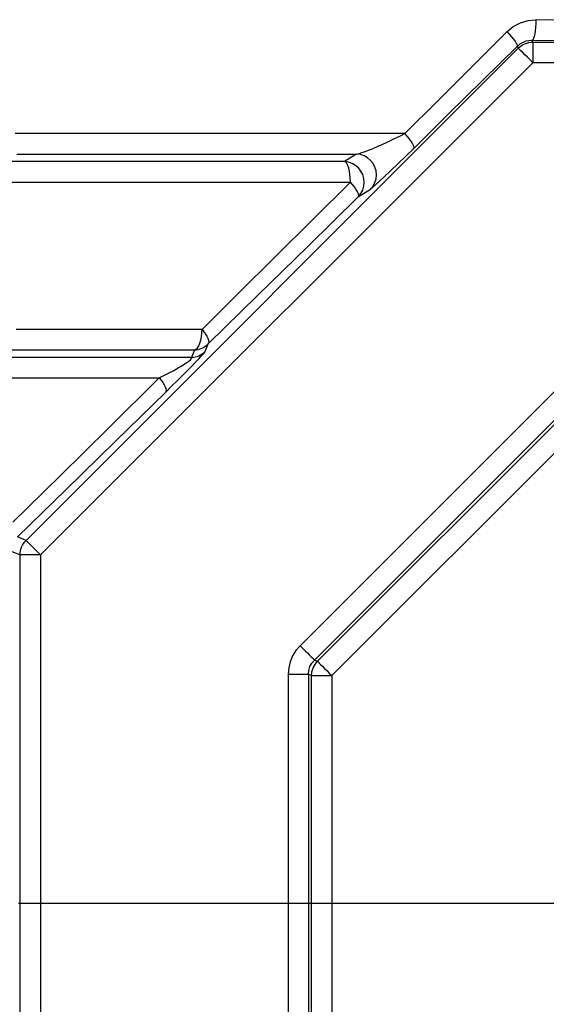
# Model space of a CAD drawing. Header units: millimetres. Extents: x 196 to 2027204, y -221452 to 153872.
# Tile 299 of 381: x 1216539 to 1216795, y -199234 to -198754. Entities that reach past the tile are written whole.
import ezdxf

# ---------------------------------------------------------------- set-up
doc = ezdxf.new("R2010")
doc.units = ezdxf.units.MM
doc.linetypes.add('CENTER', pattern=[50.8, 31.75, -6.35, 6.35, -6.35])
doc.layers.add('00_Основной', color=163, linetype='Continuous', lineweight=40)
doc.layers.add('электрика', color=1, linetype='Continuous', lineweight=140)
doc.styles.add('Times New Roman', font='times.ttf')

msp = doc.modelspace()

# ---------------------------------------------------------------- linework, layer by layer
at = {"color": 252, "linetype": 'CENTER', "lineweight": 25, "ltscale": 10}
msp.add_line((1216538.04, -199184.32, 0.2), (1217380.82, -199184.32, 0.2), dxfattribs=at)
at = {"layer": '00_Основной', "color": 252, "lineweight": 25, "ltscale": 10}
for p, q in [((1216788.33, -198765.35, 0.2), (1216787.93, -198764.4, 0.2)), ((1216788.33, -198765.35, 0.2), (1217127.09, -198765.35, 0.2)), ((1216541.73, -199007.8, 0.2), (1216781.27, -198768.27, 0.2)), ((1216780.83, -198767.22, 0.2), (1216781.27, -198768.27, 0.2)), ((1216788.33, -198775.33, 0.2), (1216548.79, -199014.87, 0.2)), ((1217127.09, -198775.33, 0.2), (1216788.33, -198775.33, 0.2)), ((1216675.08, -199059.02, 0.2), (1216832.48, -198901.63, 0.2)), ((1216839.45, -198908.6, 0.2), (1216682.06, -199066, 0.2)), ((1216683.55, -199066.62, 0.2), (1216840.07, -198910.1, 0.2)), ((1216847.03, -198917.05, 0.2), (1216690.51, -199073.57, 0.2)), ((1216541.73, -199007.8, 0.2), (1216537.49, -199006.05, 0.2)), ((1216534.44, -199013.07, 0.2), (1216538.8, -199014.87, 0.2)), ((1216538.8, -199353.64, 0.2), (1216538.8, -199014.87, 0.2)), ((1216548.79, -199014.87, 0.2), (1216548.79, -199353.64, 0.2)), ((1216682.06, -199066, 0.2), (1216683.55, -199066.62, 0.2)), ((1216669.31, -199072.95, 0.2), (1216669.31, -199295.56, 0.2)), ((1216680.66, -199073.57, 0.2), (1216679.16, -199072.95, 0.2)), ((1216679.16, -199072.95, 0.2), (1216679.16, -199295.56, 0.2)), ((1216680.66, -199294.94, 0.2), (1216680.66, -199073.57, 0.2)), ((1216690.51, -199073.57, 0.2), (1216690.51, -199294.94, 0.2))]:
    msp.add_line(p, q, dxfattribs=at)
at = {"layer": '00_Основной', "color": 252, "lineweight": 25, "ltscale": 10, "elevation": 0.2}
for points in [[(1216775.85, -198760.15), (1216778.86, -198757.68), (1216782.3, -198755.86), (1216786.01, -198754.75), (1216789.86, -198754.4)], [(1216789.86, -198754.4), (1216789.82, -198756.32), (1216789.7, -198758.15), (1216789.53, -198759.84), (1216789.28, -198761.35), (1216788.99, -198762.6), (1216788.66, -198763.54), (1216788.31, -198764.15), (1216787.93, -198764.4)], [(1217125.55, -198754.4), (1217094.44, -198754.59), (1217063.17, -198754.75), (1217031.8, -198754.86), (1217000.37, -198754.95), (1216968.93, -198754.98), (1216937.49, -198754.98), (1216907.85, -198754.93), (1216878.23, -198754.85), (1216848.67, -198754.74), (1216819.2, -198754.58), (1216789.86, -198754.4)], [(1216775.85, -198760.15), (1216758.83, -198777.17), (1216742.25, -198793.74), (1216726.12, -198809.84)], [(1216780.83, -198767.22), (1216780.86, -198766.88), (1216780.69, -198766.35), (1216780.3, -198765.63), (1216779.72, -198764.75), (1216778.96, -198763.72), (1216778.04, -198762.6), (1216777, -198761.4), (1216775.85, -198760.15)], [(1216780.83, -198767.22), (1216782.29, -198766.04), (1216784.12, -198765.09), (1216785.12, -198764.75), (1216786.39, -198764.48), (1216787.93, -198764.4)], [(1216781.27, -198768.27), (1216781.99, -198767.62), (1216782.78, -198767.02), (1216783.63, -198766.53), (1216784.5, -198766.11), (1216785.43, -198765.78), (1216786.38, -198765.54), (1216787.35, -198765.39), (1216788.33, -198765.35)], [(1216787.93, -198764.4), (1216811.95, -198764.54), (1216836.07, -198764.68), (1216860.28, -198764.78), (1216884.58, -198764.87), (1216908.92, -198764.92), (1216933.31, -198764.96), (1216957.72, -198764.96), (1216982.11, -198764.96), (1217006.5, -198764.92), (1217030.84, -198764.87), (1217055.14, -198764.78), (1217079.35, -198764.68), (1217103.47, -198764.54), (1217127.49, -198764.4)], [(1216788.33, -198765.35), (1216788.33, -198765.6), (1216788.33, -198766.21), (1216788.33, -198767.15), (1216788.33, -198768.4), (1216788.33, -198769.89), (1216788.33, -198771.6), (1216788.33, -198773.43), (1216788.33, -198775.33)], [(1216730.53, -198816.91), (1216747.22, -198800.44), (1216763.98, -198783.88), (1216780.83, -198767.22)], [(1216788.33, -198775.33), (1216786.99, -198774), (1216785.69, -198772.68), (1216784.47, -198771.48), (1216783.42, -198770.43), (1216782.54, -198769.55), (1216781.88, -198768.87), (1216781.44, -198768.45), (1216781.27, -198768.27)], [(1216726.12, -198809.84), (1216704.21, -198809.84), (1216682.48, -198809.84), (1216660.92, -198809.84), (1216639.58, -198809.84), (1216618.44, -198809.84), (1216597.56, -198809.84), (1216576.91, -198809.84), (1216556.52, -198809.84), (1216536.41, -198809.84)], [(1216702.56, -198819.8), (1216703.12, -198819.69), (1216703.81, -198819.5), (1216704.63, -198819.25), (1216705.78, -198818.88), (1216707.23, -198818.35), (1216708.43, -198817.88), (1216709.8, -198817.33), (1216711.35, -198816.7), (1216713.1, -198815.95), (1216715.09, -198815.07), (1216717.81, -198813.83), (1216721.1, -198812.29), (1216723.94, -198810.92), (1216726.12, -198809.84)], [(1216730.53, -198816.91), (1216730.62, -198816.54), (1216730.51, -198815.98), (1216730.19, -198815.24), (1216729.69, -198814.37), (1216729.02, -198813.35), (1216728.17, -198812.24), (1216727.21, -198811.05), (1216726.12, -198809.84)], [(1216730.53, -198816.91), (1216726.62, -198820.75), (1216722.86, -198824.4), (1216719.32, -198827.8), (1216716.06, -198830.88), (1216713.79, -198833), (1216711.83, -198834.77), (1216710.3, -198836.11), (1216709.36, -198836.83)], [(1216696.66, -198823.46), (1216680.5, -198823.46), (1216664.47, -198823.46), (1216648.57, -198823.46), (1216632.81, -198823.46), (1216617.17, -198823.46), (1216601.69, -198823.46), (1216586.37, -198823.46), (1216571.21, -198823.46), (1216556.21, -198823.46), (1216541.4, -198823.46), (1216526.76, -198823.46)], [(1216537.18, -198819.8), (1216556.99, -198819.8), (1216577.07, -198819.8), (1216597.42, -198819.8), (1216618.01, -198819.8), (1216638.83, -198819.8), (1216659.87, -198819.8), (1216681.13, -198819.8), (1216702.56, -198819.8)], [(1216702.56, -198819.8), (1216699.24, -198821.85), (1216696.66, -198823.46)], [(1216703.45, -198840.49), (1216704.66, -198839.01), (1216705.55, -198837.31), (1216706.12, -198835.48), (1216706.3, -198833.56), (1216706.13, -198831.64), (1216705.58, -198829.79), (1216704.71, -198828.07), (1216703.5, -198826.56), (1216702.05, -198825.29), (1216700.38, -198824.33), (1216698.57, -198823.71), (1216696.66, -198823.46)], [(1216699.57, -198833.42), (1216699.51, -198831.57), (1216699.36, -198829.79), (1216699.09, -198828.14), (1216698.73, -198826.66), (1216698.3, -198825.42), (1216697.79, -198824.44), (1216697.24, -198823.78), (1216696.66, -198823.46)], [(1216709.36, -198836.83), (1216710.57, -198835.35), (1216711.46, -198833.66), (1216712.03, -198831.82), (1216712.21, -198829.9), (1216712.04, -198827.98), (1216711.49, -198826.14), (1216710.6, -198824.42), (1216709.42, -198822.89), (1216707.95, -198821.63), (1216706.29, -198820.68), (1216704.47, -198820.06), (1216702.56, -198819.8)], [(1216531.56, -198833.42), (1216546.04, -198833.42), (1216560.68, -198833.42), (1216575.52, -198833.42), (1216590.52, -198833.42), (1216605.66, -198833.42), (1216620.97, -198833.42), (1216636.42, -198833.42), (1216652.01, -198833.42), (1216667.75, -198833.42), (1216683.59, -198833.42), (1216699.57, -198833.42)], [(1216699.57, -198833.42), (1216681.1, -198851.79), (1216663.13, -198869.64), (1216645.01, -198887.62), (1216627.38, -198905.09)], [(1216703.45, -198840.49), (1216703.59, -198840.08), (1216703.53, -198839.5), (1216703.28, -198838.75), (1216702.84, -198837.88), (1216702.25, -198836.86), (1216701.49, -198835.78), (1216700.58, -198834.6), (1216699.57, -198833.42)], [(1216703.45, -198840.49), (1216706.77, -198838.44), (1216709.36, -198836.83)], [(1216630.37, -198912.16), (1216654.42, -198888.61), (1216678.8, -198864.72), (1216703.45, -198840.49)], [(1216627.38, -198905.09), (1216611.9, -198905.09), (1216596.56, -198905.09), (1216581.37, -198905.09), (1216566.37, -198905.09), (1216551.54, -198905.09), (1216536.88, -198905.09)], [(1216623.67, -198915.05), (1216624.4, -198914.73), (1216625.1, -198914.06), (1216625.75, -198913.09), (1216626.3, -198911.85), (1216626.77, -198910.37), (1216627.11, -198908.72), (1216627.3, -198906.94), (1216627.38, -198905.09)], [(1216627.38, -198905.09), (1216628.28, -198906.24), (1216629.04, -198907.38), (1216629.68, -198908.45), (1216630.15, -198909.44), (1216630.48, -198910.32), (1216630.62, -198911.08), (1216630.58, -198911.71), (1216630.37, -198912.16)], [(1216623.67, -198915.05), (1216624.6, -198914.98), (1216625.51, -198914.81), (1216626.42, -198914.57), (1216627.29, -198914.25), (1216628.12, -198913.84), (1216628.93, -198913.34), (1216629.68, -198912.78), (1216630.37, -198912.16)], [(1216628.93, -198915.81), (1216629.75, -198913.77), (1216630.37, -198912.16)], [(1216622.21, -198918.7), (1216601.53, -198918.7), (1216581.09, -198918.7), (1216560.91, -198918.7), (1216541.02, -198918.7), (1216521.4, -198918.7)], [(1216532.14, -198915.05), (1216546.96, -198915.05), (1216561.96, -198915.05), (1216577.14, -198915.05), (1216592.49, -198915.05), (1216608, -198915.05), (1216623.67, -198915.05)], [(1216606.55, -198928.67), (1216608.49, -198927.7), (1216610.31, -198926.75), (1216612.01, -198925.86), (1216613.56, -198925.03), (1216614.99, -198924.24), (1216616.26, -198923.52), (1216617.16, -198922.98), (1216617.98, -198922.5), (1216618.71, -198922.05), (1216619.91, -198921.26), (1216620.92, -198920.54), (1216621.79, -198919.84), (1216622.3, -198919.28), (1216622.44, -198918.9), (1216622.21, -198918.7)], [(1216609.58, -198935.74), (1216612.57, -198932.79), (1216615.62, -198929.77), (1216617.79, -198927.61), (1216619.81, -198925.56), (1216621.7, -198923.64), (1216623.14, -198922.18), (1216624.5, -198920.76), (1216625.73, -198919.48), (1216626.8, -198918.34), (1216627.67, -198917.38), (1216628.32, -198916.63), (1216628.75, -198916.11), (1216628.93, -198915.81)], [(1216623.67, -198915.05), (1216622.85, -198917.1), (1216622.21, -198918.7)], [(1216622.21, -198918.7), (1216623.14, -198918.64), (1216624.06, -198918.46), (1216624.98, -198918.22), (1216625.85, -198917.9), (1216626.68, -198917.48), (1216627.49, -198917), (1216628.24, -198916.43), (1216628.93, -198915.81)], [(1216525.17, -198928.67), (1216545.11, -198928.67), (1216565.31, -198928.67), (1216585.81, -198928.67), (1216606.55, -198928.67)], [(1216606.55, -198928.67), (1216581.99, -198952.94), (1216558.24, -198976.38), (1216535.27, -198998.98)], [(1216606.55, -198928.67), (1216607.45, -198929.82), (1216608.22, -198930.96), (1216608.86, -198932.03), (1216609.36, -198933.02), (1216609.67, -198933.9), (1216609.82, -198934.66), (1216609.79, -198935.29), (1216609.58, -198935.74)], [(1216537.49, -199006.05), (1216561.15, -198983.02), (1216585.18, -198959.57), (1216609.58, -198935.74)], [(1216538.8, -199014.87), (1216538.86, -199013.9), (1216539, -199012.92), (1216539.24, -199011.98), (1216539.56, -199011.05), (1216539.99, -199010.16), (1216540.49, -199009.33), (1216541.07, -199008.54), (1216541.73, -199007.8)], [(1216548.79, -199014.87), (1216547.45, -199013.53), (1216546.15, -199012.22), (1216544.94, -199011.02), (1216543.88, -199009.96), (1216543, -199009.09), (1216542.34, -199008.41), (1216541.91, -199007.99), (1216541.73, -199007.8)], [(1216548.79, -199014.87), (1216546.89, -199014.87), (1216545.05, -199014.87), (1216543.34, -199014.87), (1216541.85, -199014.87), (1216540.61, -199014.87), (1216539.66, -199014.87), (1216539.05, -199014.87), (1216538.8, -199014.87)], [(1216675.08, -199059.02), (1216673.08, -199061.38), (1216671.46, -199064.02), (1216670.29, -199066.87), (1216669.57, -199069.87), (1216669.31, -199072.95)], [(1216675.08, -199059.02), (1216676.31, -199060.25), (1216677.51, -199061.45), (1216678.63, -199062.57), (1216679.63, -199063.58), (1216680.5, -199064.44), (1216681.21, -199065.15), (1216681.73, -199065.67), (1216682.06, -199066)], [(1216679.16, -199072.95), (1216679.33, -199071.03), (1216679.9, -199069.18), (1216680.81, -199067.48), (1216682.06, -199066)], [(1216680.66, -199073.57), (1216680.73, -199072.62), (1216680.87, -199071.67), (1216681.11, -199070.72), (1216681.43, -199069.82), (1216681.85, -199068.94), (1216682.34, -199068.11), (1216682.92, -199067.33), (1216683.55, -199066.62)], [(1216683.55, -199066.62), (1216683.86, -199066.93), (1216684.39, -199067.45), (1216685.09, -199068.16), (1216685.97, -199069.03), (1216686.98, -199070.05), (1216688.1, -199071.16), (1216689.28, -199072.35), (1216690.51, -199073.57)], [(1216669.31, -199072.95), (1216671.05, -199072.95), (1216672.74, -199072.95), (1216674.32, -199072.95), (1216675.75, -199072.95), (1216676.98, -199072.95), (1216677.98, -199072.95), (1216678.71, -199072.95), (1216679.16, -199072.95)], [(1216680.66, -199073.57), (1216681.11, -199073.57), (1216681.86, -199073.57), (1216682.85, -199073.57), (1216684.09, -199073.57), (1216685.51, -199073.57), (1216687.09, -199073.57), (1216688.77, -199073.57), (1216690.51, -199073.57)]]:
    msp.add_lwpolyline(points, dxfattribs=at)

# ---------------------------------------------------------------- texts
at = {"layer": 'электрика', "color": 0, "lineweight": 18, "insert": (1048383.17, -198876.59), "char_height": 300, "width": 2340.3668, "attachment_point": 1, "style": 'Times New Roman'}
msp.add_mtext('\\pi49.56334;{\\LВА47-29-1Р}\\P\\pi817.19131;16А', dxfattribs=at)

doc.saveas('drawing.dxf')
